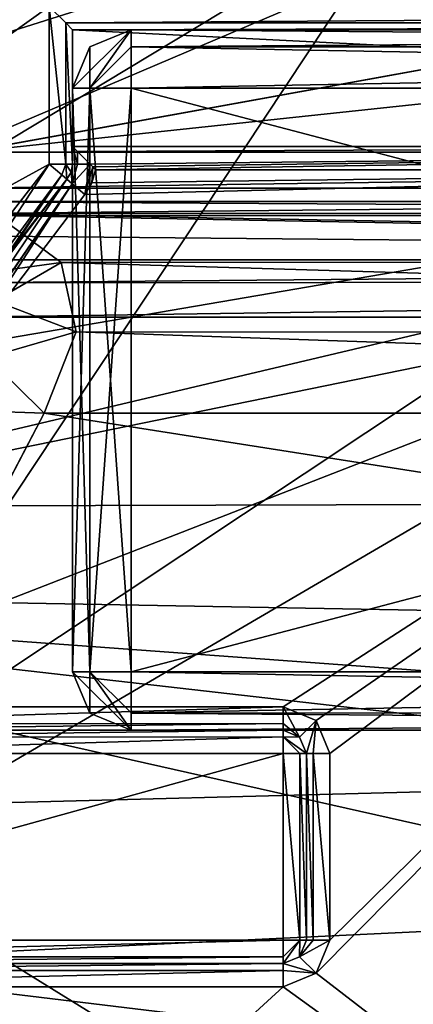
# Model space of a CAD drawing. Extents: x -200 to 200, y -832 to 754.
# Tile 1040 of 1056: x 94.77 to 96.46, y 665.58 to 669.79. Entities that reach past the tile are written whole.
import ezdxf

# ---------------------------------------------------------------- set-up
doc = ezdxf.new("R2010")
doc.units = 0
doc.header["$LTSCALE"] = 74.25
for name, color, linetype in [('2609', 7, 'CONTINUOUS'), ('3483', 7, 'CONTINUOUS'), ('3488', 7, 'CONTINUOUS'), ('3491', 7, 'CONTINUOUS'), ('3715', 7, 'CONTINUOUS'), ('3718', 7, 'CONTINUOUS'), ('3720', 7, 'CONTINUOUS'), ('3724', 7, 'CONTINUOUS'), ('3725', 7, 'CONTINUOUS'), ('3726', 7, 'CONTINUOUS'), ('3727', 7, 'CONTINUOUS'), ('3728', 7, 'CONTINUOUS'), ('3734', 7, 'CONTINUOUS'), ('3750', 7, 'CONTINUOUS'), ('3751', 7, 'CONTINUOUS'), ('3781', 7, 'CONTINUOUS'), ('3782', 7, 'CONTINUOUS'), ('3841', 7, 'CONTINUOUS'), ('3842', 7, 'CONTINUOUS'), ('3847', 7, 'CONTINUOUS'), ('3849', 7, 'CONTINUOUS'), ('3850', 7, 'CONTINUOUS'), ('3851', 7, 'CONTINUOUS'), ('3853', 7, 'CONTINUOUS'), ('3854', 7, 'CONTINUOUS'), ('3855', 7, 'CONTINUOUS'), ('3856', 7, 'CONTINUOUS'), ('3857', 7, 'CONTINUOUS'), ('3901', 7, 'CONTINUOUS'), ('3902', 7, 'CONTINUOUS'), ('3903', 7, 'CONTINUOUS'), ('3904', 7, 'CONTINUOUS'), ('3906', 7, 'CONTINUOUS'), ('3907', 7, 'CONTINUOUS'), ('3908', 7, 'CONTINUOUS'), ('3909', 7, 'CONTINUOUS'), ('3910', 7, 'CONTINUOUS'), ('3934', 7, 'CONTINUOUS'), ('4156', 7, 'CONTINUOUS'), ('4158', 7, 'CONTINUOUS'), ('4161', 7, 'CONTINUOUS'), ('4162', 7, 'CONTINUOUS'), ('4164', 7, 'CONTINUOUS'), ('4177', 7, 'CONTINUOUS'), ('4205', 7, 'CONTINUOUS'), ('4231', 7, 'CONTINUOUS'), ('4486', 7, 'CONTINUOUS'), ('4487', 7, 'CONTINUOUS'), ('4489', 7, 'CONTINUOUS'), ('4490', 7, 'CONTINUOUS'), ('4492', 7, 'CONTINUOUS'), ('4510', 7, 'CONTINUOUS'), ('4599', 7, 'CONTINUOUS'), ('4600', 7, 'CONTINUOUS'), ('4601', 7, 'CONTINUOUS'), ('4602', 7, 'CONTINUOUS'), ('4604', 7, 'CONTINUOUS'), ('4611', 7, 'CONTINUOUS'), ('4612', 7, 'CONTINUOUS'), ('4617', 7, 'CONTINUOUS'), ('4618', 7, 'CONTINUOUS'), ('4619', 7, 'CONTINUOUS'), ('4620', 7, 'CONTINUOUS'), ('4621', 7, 'CONTINUOUS'), ('4623', 7, 'CONTINUOUS'), ('4624', 7, 'CONTINUOUS'), ('4625', 7, 'CONTINUOUS'), ('4629', 7, 'CONTINUOUS'), ('4630', 7, 'CONTINUOUS')]:
    doc.layers.add(name, color=color, linetype=linetype)

msp = doc.modelspace()

# ---------------------------------------------------------------- linework, layer by layer
at = {"layer": '2609', "color": 7, "linetype": 'CONTINUOUS'}
for points in [[(91.7949, 667.3483, 64.65), (94.0024, 670.529, 64.65), (106.2044, 670.2988, 64.65), (91.7949, 667.3483, 64.65)], [(108.3592, 667.0494, 64.65), (91.7949, 667.3483, 64.65), (106.2044, 670.2988, 64.65), (108.3592, 667.0494, 64.65)], [(90.1302, 663.049, 64.65), (91.7949, 667.3483, 64.65), (96.4, 663.5, 64.65), (90.1302, 663.049, 64.65)], [(98.1987, 666.6167, 64.65), (91.7949, 667.3483, 64.65), (101.8012, 666.6168, 64.65), (98.1987, 666.6167, 64.65)], [(91.7949, 667.3483, 64.65), (108.3592, 667.0494, 64.65), (101.8012, 666.6168, 64.65), (91.7949, 667.3483, 64.65)], [(96.4, 663.5, 64.65), (91.7949, 667.3483, 64.65), (98.1987, 666.6167, 64.65), (96.4, 663.5, 64.65)]]:
    msp.add_3dface(points, dxfattribs=at)
at = {"layer": '3483', "color": 7, "linetype": 'CONTINUOUS'}
msp.add_3dface([(96.4, 663.5, 64.65), (98.1987, 666.6167, 64.65), (96.4707, 663.5, 64.6793), (96.4, 663.5, 64.65)], dxfattribs=at)
at = {"layer": '3488', "color": 7, "linetype": 'CONTINUOUS'}
for points in [[(98.2505, 666.5312, 68.45), (103.4176, 670.4442, 68.45), (96.4438, 670.3134, 68.45), (98.2505, 666.5312, 68.45)], [(93.8629, 666.4175, 68.45), (98.2505, 666.5312, 68.45), (96.4438, 670.3134, 68.45), (93.8629, 666.4175, 68.45)], [(96.5, 663.5, 68.45), (98.2505, 666.5312, 68.45), (93.8629, 666.4175, 68.45), (96.5, 663.5, 68.45)], [(92.7065, 662.9148, 68.45), (96.5, 663.5, 68.45), (93.8629, 666.4175, 68.45), (92.7065, 662.9148, 68.45)]]:
    msp.add_3dface(points, dxfattribs=at)
at = {"layer": '3491', "color": 7, "linetype": 'CONTINUOUS'}
for points in [[(96.4438, 670.3134, 68.45), (94.7431, 672.0734, 68.55), (91.6233, 667.4046, 68.55), (96.4438, 670.3134, 68.45)], [(93.8629, 666.4175, 68.45), (96.4438, 670.3134, 68.45), (91.6233, 667.4046, 68.55), (93.8629, 666.4175, 68.45)]]:
    msp.add_3dface(points, dxfattribs=at)
at = {"layer": '3715', "color": 7, "linetype": 'CONTINUOUS'}
for points in [[(90.8656, 666.9553, 58.15), (94.9, 669.85, 58.15), (92.9161, 670.2706, 58.15), (90.8656, 666.9553, 58.15)], [(94.9, 669.1752, 58.15), (94.9, 669.85, 58.15), (90.8656, 666.9553, 58.15), (94.9, 669.1752, 58.15)], [(94.1663, 668.229, 58.15), (94.9, 669.1752, 58.15), (90.8656, 666.9553, 58.15), (94.1663, 668.229, 58.15)], [(95.9, 666.65, 58.15), (93.5475, 666.65, 58.15), (93.0148, 665.85, 58.15), (95.9, 666.65, 58.15)], [(95.9, 665.85, 58.15), (95.9, 666.65, 58.15), (93.0148, 665.85, 58.15), (95.9, 665.85, 58.15)]]:
    msp.add_3dface(points, dxfattribs=at)
at = {"layer": '3718', "color": 7, "linetype": 'CONTINUOUS'}
for points in [[(95.9, 666.85, 11.15), (99.45, 669.15, 11.15), (93.5475, 666.85, 11.15), (95.9, 666.85, 11.15)], [(93.5475, 666.85, 11.15), (99.45, 669.15, 11.15), (94.1875, 667.9058, 11.15), (93.5475, 666.85, 11.15)], [(99.45, 669.15, 11.15), (95.0514, 669.0445, 11.15), (94.1875, 667.9058, 11.15), (99.45, 669.15, 11.15)], [(95.0827, 669.0939, 11.15), (95.0514, 669.0445, 11.15), (99.45, 669.15, 11.15), (95.0827, 669.0939, 11.15)], [(95.0984, 669.15, 11.15), (95.0827, 669.0939, 11.15), (99.45, 669.15, 11.15), (95.0984, 669.15, 11.15)], [(96.0414, 666.7915, 11.15), (99.45, 669.15, 11.15), (95.9, 666.85, 11.15), (96.0414, 666.7915, 11.15)], [(96.1, 666.65, 11.15), (99.45, 669.15, 11.15), (96.0414, 666.7915, 11.15), (96.1, 666.65, 11.15)], [(99.45, 663.0779, 11.15), (99.45, 669.15, 11.15), (96.0415, 665.7086, 11.15), (99.45, 663.0779, 11.15)], [(96.0415, 665.7086, 11.15), (99.45, 669.15, 11.15), (96.1, 665.85, 11.15), (96.0415, 665.7086, 11.15)], [(96.1, 665.85, 11.15), (99.45, 669.15, 11.15), (96.1, 666.65, 11.15), (96.1, 665.85, 11.15)], [(95.9, 665.65, 11.15), (99.45, 663.0779, 11.15), (96.0415, 665.7086, 11.15), (95.9, 665.65, 11.15)], [(93.0148, 665.65, 11.15), (91.734, 661.8344, 11.15), (95.9, 665.65, 11.15), (93.0148, 665.65, 11.15)], [(91.734, 661.8344, 11.15), (99.45, 663.0779, 11.15), (95.9, 665.65, 11.15), (91.734, 661.8344, 11.15)]]:
    msp.add_3dface(points, dxfattribs=at)
at = {"layer": '3720', "color": 7, "linetype": 'CONTINUOUS'}
for points in [[(93.0148, 665.75, 11.25), (95.9, 665.75, 58.05), (93.0148, 665.75, 58.05), (93.0148, 665.75, 11.25)], [(95.9, 665.75, 11.25), (95.9, 665.75, 58.05), (93.0148, 665.75, 11.25), (95.9, 665.75, 11.25)]]:
    msp.add_3dface(points, dxfattribs=at)
at = {"layer": '3724', "color": 7, "linetype": 'CONTINUOUS'}
for points in [[(99.45, 669.25, 15.05), (99.5088, 669.25, 15.1916), (95, 669.25, 11.25), (99.45, 669.25, 15.05)], [(99.45, 669.25, 11.25), (99.45, 669.25, 15.05), (95, 669.25, 11.25), (99.45, 669.25, 11.25)], [(99.5088, 669.25, 15.1916), (105, 669.25, 43.15), (95, 669.25, 11.25), (99.5088, 669.25, 15.1916)], [(95, 669.25, 11.25), (105, 669.25, 43.15), (95, 669.25, 43.15), (95, 669.25, 11.25)]]:
    msp.add_3dface(points, dxfattribs=at)
at = {"layer": '3725', "color": 7, "linetype": 'CONTINUOUS'}
for points in [[(95, 669.75, 58.05), (95, 669.25, 43.15), (95, 669.75, 43.15), (95, 669.75, 58.05)], [(95, 669.25, 43.15), (95, 669.75, 58.05), (95, 669.1752, 58.05), (95, 669.25, 43.15)], [(95, 669.25, 11.25), (95, 669.25, 43.15), (95, 669.1752, 11.25), (95, 669.25, 11.25)], [(95, 669.1752, 11.25), (95, 669.25, 43.15), (95, 669.1752, 58.05), (95, 669.1752, 11.25)]]:
    msp.add_3dface(points, dxfattribs=at)
at = {"layer": '3726', "color": 7, "linetype": 'CONTINUOUS'}
for points in [[(94.1044, 667.9614, 11.25), (94.9757, 669.1099, 11.25), (94.2483, 668.1717, 58.05), (94.1044, 667.9614, 11.25)], [(94.9757, 669.1099, 11.25), (94.9757, 669.1099, 58.05), (94.2483, 668.1717, 58.05), (94.9757, 669.1099, 11.25)]]:
    msp.add_3dface(points, dxfattribs=at)
at = {"layer": '3727', "color": 7, "linetype": 'CONTINUOUS'}
for points in [[(93.5475, 666.75, 11.25), (93.5475, 666.75, 58.05), (95.9, 666.75, 11.25), (93.5475, 666.75, 11.25)], [(95.9, 666.75, 11.25), (93.5475, 666.75, 58.05), (95.9, 666.75, 58.05), (95.9, 666.75, 11.25)]]:
    msp.add_3dface(points, dxfattribs=at)
at = {"layer": '3728', "color": 7, "linetype": 'CONTINUOUS'}
for points in [[(96, 666.65, 11.25), (96, 666.65, 58.05), (96, 665.85, 11.25), (96, 666.65, 11.25)], [(96, 665.85, 11.25), (96, 666.65, 58.05), (96, 665.85, 58.05), (96, 665.85, 11.25)]]:
    msp.add_3dface(points, dxfattribs=at)
at = {"layer": '3734', "color": 7, "linetype": 'CONTINUOUS'}
for points in [[(106.1461, 671.0668, 8.7108), (107.7436, 669.0153, 6.8018), (93.5591, 670.7444, 8.4358), (106.1461, 671.0668, 8.7108)], [(94.2916, 669.0153, 6.8018), (93.5591, 670.7444, 8.4358), (105.7084, 669.0153, 6.8018), (94.2916, 669.0153, 6.8018)], [(93.5591, 670.7444, 8.4358), (107.7436, 669.0153, 6.8018), (105.7084, 669.0153, 6.8018), (93.5591, 670.7444, 8.4358)], [(94.6776, 668.9541, 6.7386), (94.2916, 669.0153, 6.8018), (105.3141, 668.9514, 6.7358), (94.6776, 668.9541, 6.7386)], [(105.3141, 668.9514, 6.7358), (94.2916, 669.0153, 6.8018), (105.7084, 669.0153, 6.8018), (105.3141, 668.9514, 6.7358)], [(105.0558, 668.7619, 6.5372), (94.6776, 668.9541, 6.7386), (105.3141, 668.9514, 6.7358), (105.0558, 668.7619, 6.5372)], [(94.9502, 668.753, 6.5278), (94.6776, 668.9541, 6.7386), (105.0558, 668.7619, 6.5372), (94.9502, 668.753, 6.5278)], [(104.9857, 668.4533, 6.2051), (94.9502, 668.753, 6.5278), (105.0558, 668.7619, 6.5372), (104.9857, 668.4533, 6.2051)], [(95.0149, 668.4567, 6.2089), (94.9502, 668.753, 6.5278), (104.9857, 668.4533, 6.2051), (95.0149, 668.4567, 6.2089)], [(94.8787, 668.1075, 5.8196), (95.0149, 668.4567, 6.2089), (105.1214, 668.1075, 5.8196), (94.8787, 668.1075, 5.8196)], [(105.1214, 668.1075, 5.8196), (95.0149, 668.4567, 6.2089), (104.9857, 668.4533, 6.2051), (105.1214, 668.1075, 5.8196)], [(93.652, 665.7526, 2.7288), (94.8787, 668.1075, 5.8196), (106.088, 666.3442, 3.5946), (93.652, 665.7526, 2.7288)], [(106.088, 666.3442, 3.5946), (94.8787, 668.1075, 5.8196), (105.1214, 668.1075, 5.8196), (106.088, 666.3442, 3.5946)], [(106.9326, 664.1425, -0.0732), (93.652, 665.7526, 2.7288), (106.088, 666.3442, 3.5946), (106.9326, 664.1425, -0.0732)], [(93.0674, 664.1425, -0.0732), (93.652, 665.7526, 2.7288), (106.9326, 664.1425, -0.0732), (93.0674, 664.1425, -0.0732)]]:
    msp.add_3dface(points, dxfattribs=at)
at = {"layer": '3750', "color": 7, "linetype": 'CONTINUOUS'}
for points in [[(94.6776, 668.9541, 6.7386), (94.9502, 668.753, 6.5278), (94.5344, 668.6962, 6.6179), (94.6776, 668.9541, 6.7386)], [(94.9502, 668.753, 6.5278), (94.6674, 668.5895, 6.5105), (94.5344, 668.6962, 6.6179), (94.9502, 668.753, 6.5278)], [(94.9502, 668.753, 6.5278), (95.0149, 668.4567, 6.2089), (94.6674, 668.5895, 6.5105), (94.9502, 668.753, 6.5278)], [(95.0149, 668.4567, 6.2089), (94.6355, 668.3461, 6.3481), (94.6674, 668.5895, 6.5105), (95.0149, 668.4567, 6.2089)], [(95.0149, 668.4567, 6.2089), (94.8787, 668.1075, 5.8196), (94.6355, 668.3461, 6.3481), (95.0149, 668.4567, 6.2089)], [(94.6355, 668.3461, 6.3481), (94.8787, 668.1075, 5.8196), (94.627, 668.1166, 5.9528), (94.6355, 668.3461, 6.3481)]]:
    msp.add_3dface(points, dxfattribs=at)
at = {"layer": '3751', "color": 7, "linetype": 'CONTINUOUS'}
for points in [[(94.627, 668.1166, 5.9528), (94.8787, 668.1075, 5.8196), (92.7669, 664.0692, 0.0095), (94.627, 668.1166, 5.9528)], [(94.8787, 668.1075, 5.8196), (93.652, 665.7526, 2.7288), (92.7669, 664.0692, 0.0095), (94.8787, 668.1075, 5.8196)]]:
    msp.add_3dface(points, dxfattribs=at)
at = {"layer": '3781', "color": 7, "linetype": 'CONTINUOUS'}
for points in [[(105, 669.25, 43.15), (105, 669.75, 43.15), (95, 669.75, 43.15), (105, 669.25, 43.15)], [(95, 669.25, 43.15), (105, 669.25, 43.15), (95, 669.75, 43.15), (95, 669.25, 43.15)]]:
    msp.add_3dface(points, dxfattribs=at)
at = {"layer": '3782', "color": 7, "linetype": 'CONTINUOUS'}
for points in [[(100, 669.75, 46.15), (95, 669.75, 43.15), (101.7673, 669.75, 46.8819), (100, 669.75, 46.15)], [(95, 669.75, 43.15), (100, 669.75, 46.15), (98.2327, 669.75, 46.8819), (95, 669.75, 43.15)], [(95, 669.75, 43.15), (98.2327, 669.75, 46.8819), (97.5002, 669.75, 48.65), (95, 669.75, 43.15)], [(95, 669.75, 58.05), (95, 669.75, 43.15), (98.2327, 669.75, 50.4181), (95, 669.75, 58.05)], [(95, 669.75, 43.15), (97.5002, 669.75, 48.65), (98.2327, 669.75, 50.4181), (95, 669.75, 43.15)], [(95, 669.75, 43.15), (105, 669.75, 43.15), (101.7673, 669.75, 46.8819), (95, 669.75, 43.15)], [(105, 669.75, 58.05), (95, 669.75, 58.05), (98.2327, 669.75, 50.4181), (105, 669.75, 58.05)]]:
    msp.add_3dface(points, dxfattribs=at)
at = {"layer": '3841', "color": 7, "linetype": 'CONTINUOUS'}
for points in [[(95.9, 666.75, 11.25), (95.9, 666.75, 58.05), (95.9707, 666.7207, 58.05), (95.9, 666.75, 11.25)], [(95.9707, 666.7207, 11.25), (95.9, 666.75, 11.25), (95.9707, 666.7207, 58.05), (95.9707, 666.7207, 11.25)], [(96, 666.65, 58.05), (96, 666.65, 11.25), (95.9707, 666.7207, 11.25), (96, 666.65, 58.05)], [(96, 666.65, 58.05), (95.9707, 666.7207, 11.25), (95.9707, 666.7207, 58.05), (96, 666.65, 58.05)]]:
    msp.add_3dface(points, dxfattribs=at)
at = {"layer": '3842', "color": 7, "linetype": 'CONTINUOUS'}
for points in [[(96, 665.85, 11.25), (96, 665.85, 58.05), (95.9707, 665.7793, 58.05), (96, 665.85, 11.25)], [(95.9707, 665.7793, 11.25), (96, 665.85, 11.25), (95.9707, 665.7793, 58.05), (95.9707, 665.7793, 11.25)], [(95.9, 665.75, 58.05), (95.9, 665.75, 11.25), (95.9707, 665.7793, 11.25), (95.9, 665.75, 58.05)], [(95.9, 665.75, 58.05), (95.9707, 665.7793, 11.25), (95.9707, 665.7793, 58.05), (95.9, 665.75, 58.05)]]:
    msp.add_3dface(points, dxfattribs=at)
at = {"layer": '3847', "color": 7, "linetype": 'CONTINUOUS'}
for points in [[(95, 669.1752, 11.25), (95, 669.1752, 58.05), (94.9937, 669.1404, 58.05), (95, 669.1752, 11.25)], [(94.9937, 669.1404, 11.25), (95, 669.1752, 11.25), (94.9937, 669.1404, 58.05), (94.9937, 669.1404, 11.25)], [(94.9757, 669.1099, 58.05), (94.9937, 669.1404, 11.25), (94.9937, 669.1404, 58.05), (94.9757, 669.1099, 58.05)], [(94.9757, 669.1099, 58.05), (94.9757, 669.1099, 11.25), (94.9937, 669.1404, 11.25), (94.9757, 669.1099, 58.05)]]:
    msp.add_3dface(points, dxfattribs=at)
at = {"layer": '3849', "color": 7, "linetype": 'CONTINUOUS'}
for points in [[(95, 669.25, 11.25), (95, 669.1752, 11.25), (95.0209, 669.1752, 11.1888), (95, 669.25, 11.25)], [(95.0212, 669.2288, 11.1885), (95, 669.25, 11.25), (95.0209, 669.1752, 11.1888), (95.0212, 669.2288, 11.1885)], [(95.0748, 669.1752, 11.1532), (95.0212, 669.2288, 11.1885), (95.0209, 669.1752, 11.1888), (95.0748, 669.1752, 11.1532)]]:
    msp.add_3dface(points, dxfattribs=at)
at = {"layer": '3850', "color": 7, "linetype": 'CONTINUOUS'}
for points in [[(95, 669.1752, 11.25), (94.9937, 669.1404, 11.25), (94.9979, 669.0907, 11.1793), (95, 669.1752, 11.25)], [(95.0514, 669.0445, 11.15), (95.0748, 669.1752, 11.1532), (94.9979, 669.0907, 11.1793), (95.0514, 669.0445, 11.15)], [(95.0748, 669.1752, 11.1532), (95.0209, 669.1752, 11.1888), (94.9979, 669.0907, 11.1793), (95.0748, 669.1752, 11.1532)], [(95.0209, 669.1752, 11.1888), (95, 669.1752, 11.25), (94.9979, 669.0907, 11.1793), (95.0209, 669.1752, 11.1888)], [(95.0514, 669.0445, 11.15), (95.0865, 669.1631, 11.1509), (95.0748, 669.1752, 11.1532), (95.0514, 669.0445, 11.15)], [(94.9937, 669.1404, 11.25), (94.9757, 669.1099, 11.25), (94.9979, 669.0907, 11.1793), (94.9937, 669.1404, 11.25)], [(95.0514, 669.0445, 11.15), (95.0827, 669.0939, 11.15), (95.0865, 669.1631, 11.1509), (95.0514, 669.0445, 11.15)], [(95.0827, 669.0939, 11.15), (95.0984, 669.15, 11.15), (95.0865, 669.1631, 11.1509), (95.0827, 669.0939, 11.15)]]:
    msp.add_3dface(points, dxfattribs=at)
at = {"layer": '3851', "color": 7, "linetype": 'CONTINUOUS'}
for points in [[(94.9979, 669.0907, 11.1793), (94.9757, 669.1099, 11.25), (93.4831, 666.8854, 11.1822), (94.9979, 669.0907, 11.1793)], [(94.9757, 669.1099, 11.25), (94.1044, 667.9614, 11.25), (93.4831, 666.8854, 11.1822), (94.9757, 669.1099, 11.25)], [(93.5475, 666.85, 11.15), (94.9979, 669.0907, 11.1793), (93.4831, 666.8854, 11.1822), (93.5475, 666.85, 11.15)], [(93.5475, 666.85, 11.15), (94.1875, 667.9058, 11.15), (94.9979, 669.0907, 11.1793), (93.5475, 666.85, 11.15)], [(94.1875, 667.9058, 11.15), (95.0514, 669.0445, 11.15), (94.9979, 669.0907, 11.1793), (94.1875, 667.9058, 11.15)]]:
    msp.add_3dface(points, dxfattribs=at)
at = {"layer": '3853', "color": 7, "linetype": 'CONTINUOUS'}
for points in [[(95.9, 666.85, 11.15), (93.5475, 666.7765, 11.1822), (95.9, 666.7793, 11.1793), (95.9, 666.85, 11.15)], [(95.9, 666.85, 11.15), (93.5475, 666.85, 11.15), (93.5475, 666.7765, 11.1822), (95.9, 666.85, 11.15)], [(93.5475, 666.7765, 11.1822), (93.5475, 666.75, 11.25), (95.9, 666.7793, 11.1793), (93.5475, 666.7765, 11.1822)], [(93.5475, 666.75, 11.25), (95.9, 666.75, 11.25), (95.9, 666.7793, 11.1793), (93.5475, 666.75, 11.25)]]:
    msp.add_3dface(points, dxfattribs=at)
at = {"layer": '3854', "color": 7, "linetype": 'CONTINUOUS'}
for points in [[(95.9707, 666.7207, 11.25), (95.9, 666.85, 11.15), (95.9, 666.7793, 11.1793), (95.9707, 666.7207, 11.25)], [(96.0414, 666.7915, 11.15), (95.9, 666.85, 11.15), (95.9707, 666.7207, 11.25), (96.0414, 666.7915, 11.15)], [(95.9, 666.75, 11.25), (95.9707, 666.7207, 11.25), (95.9, 666.7793, 11.1793), (95.9, 666.75, 11.25)], [(96, 666.65, 11.25), (96.0414, 666.7915, 11.15), (95.9707, 666.7207, 11.25), (96, 666.65, 11.25)], [(96.0414, 666.7915, 11.15), (96, 666.65, 11.25), (96.0293, 666.65, 11.1793), (96.0414, 666.7915, 11.15)], [(96.1, 666.65, 11.15), (96.0414, 666.7915, 11.15), (96.0293, 666.65, 11.1793), (96.1, 666.65, 11.15)]]:
    msp.add_3dface(points, dxfattribs=at)
at = {"layer": '3855', "color": 7, "linetype": 'CONTINUOUS'}
for points in [[(96.0293, 666.65, 11.1793), (96, 666.65, 11.25), (96.0293, 665.85, 11.1793), (96.0293, 666.65, 11.1793)], [(96, 666.65, 11.25), (96, 665.85, 11.25), (96.0293, 665.85, 11.1793), (96, 666.65, 11.25)], [(96.1, 665.85, 11.15), (96.0293, 666.65, 11.1793), (96.0293, 665.85, 11.1793), (96.1, 665.85, 11.15)], [(96.1, 665.85, 11.15), (96.1, 666.65, 11.15), (96.0293, 666.65, 11.1793), (96.1, 665.85, 11.15)]]:
    msp.add_3dface(points, dxfattribs=at)
at = {"layer": '3856', "color": 7, "linetype": 'CONTINUOUS'}
for points in [[(96, 665.85, 11.25), (95.9707, 665.7793, 11.25), (96.0293, 665.85, 11.1793), (96, 665.85, 11.25)], [(96.0415, 665.7086, 11.15), (96.1, 665.85, 11.15), (95.9707, 665.7793, 11.25), (96.0415, 665.7086, 11.15)], [(95.9707, 665.7793, 11.25), (96.1, 665.85, 11.15), (96.0293, 665.85, 11.1793), (95.9707, 665.7793, 11.25)], [(95.9, 665.75, 11.25), (96.0415, 665.7086, 11.15), (95.9707, 665.7793, 11.25), (95.9, 665.75, 11.25)], [(96.0415, 665.7086, 11.15), (95.9, 665.75, 11.25), (95.9, 665.7207, 11.1793), (96.0415, 665.7086, 11.15)], [(95.9, 665.65, 11.15), (96.0415, 665.7086, 11.15), (95.9, 665.7207, 11.1793), (95.9, 665.65, 11.15)]]:
    msp.add_3dface(points, dxfattribs=at)
at = {"layer": '3857', "color": 7, "linetype": 'CONTINUOUS'}
for points in [[(95.9, 665.75, 11.25), (93.0148, 665.75, 11.25), (93.0148, 665.7211, 11.1796), (95.9, 665.75, 11.25)], [(95.9, 665.7207, 11.1793), (95.9, 665.75, 11.25), (93.0148, 665.7211, 11.1796), (95.9, 665.7207, 11.1793)], [(93.0148, 665.65, 11.15), (95.9, 665.7207, 11.1793), (93.0148, 665.7211, 11.1796), (93.0148, 665.65, 11.15)], [(93.0148, 665.65, 11.15), (95.9, 665.65, 11.15), (95.9, 665.7207, 11.1793), (93.0148, 665.65, 11.15)]]:
    msp.add_3dface(points, dxfattribs=at)
at = {"layer": '3901', "color": 7, "linetype": 'CONTINUOUS'}
for points in [[(105.1, 669.85, 58.15), (94.9, 669.85, 58.15), (94.9707, 669.7793, 58.1207), (105.1, 669.85, 58.15)], [(105.0293, 669.7793, 58.1207), (105.1, 669.85, 58.15), (94.9707, 669.7793, 58.1207), (105.0293, 669.7793, 58.1207)], [(95, 669.75, 58.05), (105.0293, 669.7793, 58.1207), (94.9707, 669.7793, 58.1207), (95, 669.75, 58.05)], [(95, 669.75, 58.05), (105, 669.75, 58.05), (105.0293, 669.7793, 58.1207), (95, 669.75, 58.05)]]:
    msp.add_3dface(points, dxfattribs=at)
at = {"layer": '3902', "color": 7, "linetype": 'CONTINUOUS'}
for points in [[(94.9, 669.85, 58.15), (94.9, 669.1752, 58.15), (94.9708, 669.1752, 58.1206), (94.9, 669.85, 58.15)], [(94.9, 669.85, 58.15), (94.9708, 669.1752, 58.1206), (94.9707, 669.7793, 58.1207), (94.9, 669.85, 58.15)], [(94.9708, 669.1752, 58.1206), (95, 669.1752, 58.05), (94.9707, 669.7793, 58.1207), (94.9708, 669.1752, 58.1206)], [(95, 669.1752, 58.05), (95, 669.75, 58.05), (94.9707, 669.7793, 58.1207), (95, 669.1752, 58.05)]]:
    msp.add_3dface(points, dxfattribs=at)
at = {"layer": '3903', "color": 7, "linetype": 'CONTINUOUS'}
for points in [[(94.9, 669.1752, 58.15), (94.9537, 669.1289, 58.1205), (94.9708, 669.1752, 58.1206), (94.9, 669.1752, 58.15)], [(94.9537, 669.1289, 58.1205), (94.9757, 669.1099, 58.05), (94.9708, 669.1752, 58.1206), (94.9537, 669.1289, 58.1205)], [(94.9757, 669.1099, 58.05), (94.9937, 669.1404, 58.05), (94.9708, 669.1752, 58.1206), (94.9757, 669.1099, 58.05)], [(94.9937, 669.1404, 58.05), (95, 669.1752, 58.05), (94.9708, 669.1752, 58.1206), (94.9937, 669.1404, 58.05)]]:
    msp.add_3dface(points, dxfattribs=at)
at = {"layer": '3904', "color": 7, "linetype": 'CONTINUOUS'}
for points in [[(94.9, 669.1752, 58.15), (93.4342, 666.9122, 58.1207), (94.9537, 669.1289, 58.1205), (94.9, 669.1752, 58.15)], [(94.9, 669.1752, 58.15), (94.1663, 668.229, 58.15), (93.4342, 666.9122, 58.1207), (94.9, 669.1752, 58.15)], [(93.4342, 666.9122, 58.1207), (93.4599, 666.8981, 58.05), (94.9537, 669.1289, 58.1205), (93.4342, 666.9122, 58.1207)], [(93.4599, 666.8981, 58.05), (94.2483, 668.1717, 58.05), (94.9537, 669.1289, 58.1205), (93.4599, 666.8981, 58.05)], [(94.2483, 668.1717, 58.05), (94.9757, 669.1099, 58.05), (94.9537, 669.1289, 58.1205), (94.2483, 668.1717, 58.05)]]:
    msp.add_3dface(points, dxfattribs=at)
at = {"layer": '3906', "color": 7, "linetype": 'CONTINUOUS'}
for points in [[(95.9, 666.7215, 58.1199), (95.9, 666.75, 58.05), (93.5475, 666.7207, 58.1207), (95.9, 666.7215, 58.1199)], [(95.9, 666.75, 58.05), (93.5475, 666.75, 58.05), (93.5475, 666.7207, 58.1207), (95.9, 666.75, 58.05)], [(93.5475, 666.65, 58.15), (95.9, 666.65, 58.15), (95.9, 666.7215, 58.1199), (93.5475, 666.65, 58.15)], [(93.5475, 666.65, 58.15), (95.9, 666.7215, 58.1199), (93.5475, 666.7207, 58.1207), (93.5475, 666.65, 58.15)]]:
    msp.add_3dface(points, dxfattribs=at)
at = {"layer": '3907', "color": 7, "linetype": 'CONTINUOUS'}
for points in [[(95.9707, 666.7207, 58.05), (95.9, 666.75, 58.05), (95.9, 666.7215, 58.1199), (95.9707, 666.7207, 58.05)], [(95.9, 666.65, 58.15), (95.9714, 666.65, 58.12), (95.9, 666.7215, 58.1199), (95.9, 666.65, 58.15)], [(95.9714, 666.65, 58.12), (96, 666.65, 58.05), (95.9, 666.7215, 58.1199), (95.9714, 666.65, 58.12)], [(96, 666.65, 58.05), (95.9707, 666.7207, 58.05), (95.9, 666.7215, 58.1199), (96, 666.65, 58.05)]]:
    msp.add_3dface(points, dxfattribs=at)
at = {"layer": '3908', "color": 7, "linetype": 'CONTINUOUS'}
for points in [[(95.9, 666.65, 58.15), (95.9715, 665.85, 58.1199), (95.9714, 666.65, 58.12), (95.9, 666.65, 58.15)], [(95.9, 666.65, 58.15), (95.9, 665.85, 58.15), (95.9715, 665.85, 58.1199), (95.9, 666.65, 58.15)], [(95.9715, 665.85, 58.1199), (96, 665.85, 58.05), (95.9714, 666.65, 58.12), (95.9715, 665.85, 58.1199)], [(96, 665.85, 58.05), (96, 666.65, 58.05), (95.9714, 666.65, 58.12), (96, 665.85, 58.05)]]:
    msp.add_3dface(points, dxfattribs=at)
at = {"layer": '3909', "color": 7, "linetype": 'CONTINUOUS'}
for points in [[(95.9, 665.7786, 58.12), (95.9, 665.75, 58.05), (95.9715, 665.85, 58.1199), (95.9, 665.7786, 58.12)], [(95.9, 665.85, 58.15), (95.9, 665.7786, 58.12), (95.9715, 665.85, 58.1199), (95.9, 665.85, 58.15)], [(95.9, 665.75, 58.05), (95.9707, 665.7793, 58.05), (95.9715, 665.85, 58.1199), (95.9, 665.75, 58.05)], [(95.9707, 665.7793, 58.05), (96, 665.85, 58.05), (95.9715, 665.85, 58.1199), (95.9707, 665.7793, 58.05)]]:
    msp.add_3dface(points, dxfattribs=at)
at = {"layer": '3910', "color": 7, "linetype": 'CONTINUOUS'}
for points in [[(95.9, 665.85, 58.15), (93.0148, 665.7793, 58.1207), (95.9, 665.7786, 58.12), (95.9, 665.85, 58.15)], [(95.9, 665.85, 58.15), (93.0148, 665.85, 58.15), (93.0148, 665.7793, 58.1207), (95.9, 665.85, 58.15)], [(93.0148, 665.7793, 58.1207), (93.0148, 665.75, 58.05), (95.9, 665.7786, 58.12), (93.0148, 665.7793, 58.1207)], [(93.0148, 665.75, 58.05), (95.9, 665.75, 58.05), (95.9, 665.7786, 58.12), (93.0148, 665.75, 58.05)]]:
    msp.add_3dface(points, dxfattribs=at)
at = {"layer": '3934', "color": 7, "linetype": 'CONTINUOUS'}
for points in [[(99.45, 669.25, 11.25), (95, 669.25, 11.25), (95.0212, 669.2288, 11.1885), (99.45, 669.25, 11.25)], [(99.45, 669.2199, 11.1785), (99.45, 669.25, 11.25), (95.0212, 669.2288, 11.1885), (99.45, 669.2199, 11.1785)], [(95.0748, 669.1752, 11.1532), (99.45, 669.2199, 11.1785), (95.0212, 669.2288, 11.1885), (95.0748, 669.1752, 11.1532)], [(95.0865, 669.1631, 11.1509), (99.45, 669.2199, 11.1785), (95.0748, 669.1752, 11.1532), (95.0865, 669.1631, 11.1509)], [(95.0984, 669.15, 11.15), (99.45, 669.2199, 11.1785), (95.0865, 669.1631, 11.1509), (95.0984, 669.15, 11.15)], [(95.0984, 669.15, 11.15), (99.45, 669.15, 11.15), (99.45, 669.2199, 11.1785), (95.0984, 669.15, 11.15)]]:
    msp.add_3dface(points, dxfattribs=at)
at = {"layer": '4156', "color": 7, "linetype": 'CONTINUOUS'}
for points in [[(90.4654, 667.6995, -13.35), (94.417, 672.4895, -13.35), (100, 669.3336, -13.35), (90.4654, 667.6995, -13.35)], [(100, 669.3336, -13.35), (94.417, 672.4895, -13.35), (98.0836, 671.2504, -13.35), (100, 669.3336, -13.35)], [(109.5058, 667.7523, -13.35), (90.4654, 667.6995, -13.35), (100, 669.3336, -13.35), (109.5058, 667.7523, -13.35)], [(109.5058, 667.7523, -13.35), (111.3822, 662.9918, -13.35), (90.4654, 667.6995, -13.35), (109.5058, 667.7523, -13.35)], [(90.4654, 667.6995, -13.35), (111.3822, 662.9918, -13.35), (88.764, 663.5143, -13.35), (90.4654, 667.6995, -13.35)]]:
    msp.add_3dface(points, dxfattribs=at)
at = {"layer": '4158', "color": 7, "linetype": 'CONTINUOUS'}
msp.add_3dface([(94.8859, 673.1308, -10.1042), (94.2652, 672.6881, -13.1), (91.4308, 669.7188, -7.4347), (94.8859, 673.1308, -10.1042)], dxfattribs=at)
at = {"layer": '4161', "color": 7, "linetype": 'CONTINUOUS'}
for points in [[(93.3724, 671.5491, -8.6967), (91.0126, 668.5661, -5.5994), (98.452, 670.9194, -8.1796), (93.3724, 671.5491, -8.6967)], [(91.0126, 668.5661, -5.5994), (94.4312, 669.2058, -6.4277), (98.452, 670.9194, -8.1796), (91.0126, 668.5661, -5.5994)], [(98.452, 670.9194, -8.1796), (94.4312, 669.2058, -6.4277), (99.1256, 670.0585, -7.371), (98.452, 670.9194, -8.1796)], [(94.4312, 669.2058, -6.4277), (94.5479, 669.2257, -6.4516), (99.1256, 670.0585, -7.371), (94.4312, 669.2058, -6.4277)], [(94.5479, 669.2257, -6.4516), (100, 669.8074, -7.1096), (99.1256, 670.0585, -7.371), (94.5479, 669.2257, -6.4516)], [(94.5479, 669.2257, -6.4516), (105.4521, 669.2257, -6.4516), (100, 669.8074, -7.1096), (94.5479, 669.2257, -6.4516)]]:
    msp.add_3dface(points, dxfattribs=at)
at = {"layer": '4162', "color": 7, "linetype": 'CONTINUOUS'}
for points in [[(108.5277, 663.2057, -7.85), (105.4629, 668.5187, -7.85), (91.3795, 662.9248, -7.85), (108.5277, 663.2057, -7.85)], [(105.4629, 668.5187, -7.85), (94.5365, 668.5187, -7.85), (91.3795, 662.9248, -7.85), (105.4629, 668.5187, -7.85)]]:
    msp.add_3dface(points, dxfattribs=at)
at = {"layer": '4164', "color": 7, "linetype": 'CONTINUOUS'}
for points in [[(94.5479, 668.9627, -6.5216), (94.5213, 668.8677, -7.0602), (105.5059, 668.7649, -7.6434), (94.5479, 668.9627, -6.5216)], [(105.4521, 668.9627, -6.5216), (94.5479, 668.9627, -6.5216), (105.5059, 668.7649, -7.6434), (105.4521, 668.9627, -6.5216)], [(94.5213, 668.8677, -7.0602), (94.4941, 668.7649, -7.6434), (105.5059, 668.7649, -7.6434), (94.5213, 668.8677, -7.0602)]]:
    msp.add_3dface(points, dxfattribs=at)
at = {"layer": '4177', "color": 7, "linetype": 'CONTINUOUS'}
msp.add_3dface([(94.8859, 673.1308, -10.1042), (91.4308, 669.7188, -7.4347), (93.3724, 671.5491, -8.6967), (94.8859, 673.1308, -10.1042)], dxfattribs=at)
at = {"layer": '4205', "color": 7, "linetype": 'CONTINUOUS'}
for points in [[(105.4521, 669.0719, -6.4026), (105.4521, 669.2257, -6.4516), (94.5479, 669.0719, -6.4026), (105.4521, 669.0719, -6.4026)], [(105.4521, 669.2257, -6.4516), (94.5479, 669.2257, -6.4516), (94.5479, 669.0719, -6.4026), (105.4521, 669.2257, -6.4516)], [(94.5479, 668.9627, -6.5216), (105.4521, 668.9627, -6.5216), (105.4521, 669.0719, -6.4026), (94.5479, 668.9627, -6.5216)], [(94.5479, 668.9627, -6.5216), (105.4521, 669.0719, -6.4026), (94.5479, 669.0719, -6.4026), (94.5479, 668.9627, -6.5216)]]:
    msp.add_3dface(points, dxfattribs=at)
at = {"layer": '4231', "color": 7, "linetype": 'CONTINUOUS'}
for points in [[(105.5059, 668.7649, -7.6434), (94.4941, 668.7649, -7.6434), (94.5111, 668.6661, -7.802), (105.5059, 668.7649, -7.6434)], [(105.5059, 668.7649, -7.6434), (94.5111, 668.6661, -7.802), (105.4907, 668.6765, -7.7939), (105.5059, 668.7649, -7.6434)], [(94.5111, 668.6661, -7.802), (94.5365, 668.5187, -7.85), (105.4907, 668.6765, -7.7939), (94.5111, 668.6661, -7.802)], [(94.5365, 668.5187, -7.85), (105.4629, 668.5187, -7.85), (105.4907, 668.6765, -7.7939), (94.5365, 668.5187, -7.85)]]:
    msp.add_3dface(points, dxfattribs=at)
at = {"layer": '4486', "color": 7, "linetype": 'CONTINUOUS'}
msp.add_3dface([(92.4161, 669.3726, -13.35), (96.233, 672.7713, -13.35), (94.6085, 672.6327, -13.35), (92.4161, 669.3726, -13.35)], dxfattribs=at)
at = {"layer": '4487', "color": 7, "linetype": 'CONTINUOUS'}
msp.add_3dface([(90.5402, 668.3428, -14.3127), (94.4608, 672.8344, -13.6), (95.0164, 673.2161, -14.224), (90.5402, 668.3428, -14.3127)], dxfattribs=at)
at = {"layer": '4489', "color": 7, "linetype": 'CONTINUOUS'}
for points in [[(95.1027, 673.0882, -14.4549), (100, 674.5905, -14.4123), (100, 662.4898, -17.4641), (95.1027, 673.0882, -14.4549)], [(90.6629, 668.2736, -14.5376), (95.1027, 673.0882, -14.4549), (100, 662.4898, -17.4641), (90.6629, 668.2736, -14.5376)], [(88.4946, 662.9954, -14.5672), (90.6629, 668.2736, -14.5376), (100, 662.4898, -17.4641), (88.4946, 662.9954, -14.5672)]]:
    msp.add_3dface(points, dxfattribs=at)
at = {"layer": '4490', "color": 7, "linetype": 'CONTINUOUS'}
msp.add_3dface([(96.233, 672.7713, -13.35), (92.4161, 669.3726, -13.35), (92.891, 669.9735, -13.6624), (96.233, 672.7713, -13.35)], dxfattribs=at)
at = {"layer": '4492', "color": 7, "linetype": 'CONTINUOUS'}
for points in [[(92.987, 669.8985, -13.8465), (89.7124, 663.6699, -13.948), (99.1306, 669.9404, -14.9085), (92.987, 669.8985, -13.8465)], [(99.1306, 669.9404, -14.9085), (89.7124, 663.6699, -13.948), (100, 669.6927, -14.9953), (99.1306, 669.9404, -14.9085)], [(100, 669.6927, -14.9953), (89.7124, 663.6699, -13.948), (100, 656.25, -16.85), (100, 669.6927, -14.9953)]]:
    msp.add_3dface(points, dxfattribs=at)
at = {"layer": '4510', "color": 7, "linetype": 'CONTINUOUS'}
for points in [[(90.5402, 668.3428, -14.3127), (95.0164, 673.2161, -14.224), (90.6629, 668.2736, -14.5376), (90.5402, 668.3428, -14.3127)], [(95.0164, 673.2161, -14.224), (95.1027, 673.0882, -14.4549), (90.6629, 668.2736, -14.5376), (95.0164, 673.2161, -14.224)]]:
    msp.add_3dface(points, dxfattribs=at)
at = {"layer": '4599', "color": 7, "linetype": 'CONTINUOUS'}
for points in [[(100, 666.75, 46.15), (95.25, 666.75, 43.9), (104.75, 666.75, 43.9), (100, 666.75, 46.15)], [(95.25, 666.75, 43.9), (97.5, 666.75, 48.65), (95.25, 666.75, 53.4), (95.25, 666.75, 43.9)], [(100, 666.75, 46.15), (97.5, 666.75, 48.65), (95.25, 666.75, 43.9), (100, 666.75, 46.15)], [(95.25, 666.75, 53.4), (100, 666.75, 51.15), (104.75, 666.75, 53.4), (95.25, 666.75, 53.4)], [(97.5, 666.75, 48.65), (100, 666.75, 51.15), (95.25, 666.75, 53.4), (97.5, 666.75, 48.65)]]:
    msp.add_3dface(points, dxfattribs=at)
at = {"layer": '4600', "color": 7, "linetype": 'CONTINUOUS'}
for points in [[(100, 669.75, 46.15), (104.75, 669.75, 43.9), (95.25, 669.75, 43.9), (100, 669.75, 46.15)], [(95.25, 669.75, 53.4), (97.5, 669.75, 48.65), (95.25, 669.75, 43.9), (95.25, 669.75, 53.4)], [(97.5, 669.75, 48.65), (100, 669.75, 46.15), (95.25, 669.75, 43.9), (97.5, 669.75, 48.65)], [(100, 669.75, 51.15), (97.5, 669.75, 48.65), (95.25, 669.75, 53.4), (100, 669.75, 51.15)], [(104.75, 669.75, 53.4), (100, 669.75, 51.15), (95.25, 669.75, 53.4), (104.75, 669.75, 53.4)]]:
    msp.add_3dface(points, dxfattribs=at)
at = {"layer": '4601', "color": 7, "linetype": 'CONTINUOUS'}
for points in [[(95, 667, 53.4), (95, 669.5, 43.9), (95, 667, 43.9), (95, 667, 53.4)], [(95, 669.5, 53.4), (95, 669.5, 43.9), (95, 667, 53.4), (95, 669.5, 53.4)]]:
    msp.add_3dface(points, dxfattribs=at)
at = {"layer": '4602', "color": 7, "linetype": 'CONTINUOUS'}
for points in [[(104.75, 669.5, 53.65), (95.25, 669.5, 53.65), (104.75, 667, 53.65), (104.75, 669.5, 53.65)], [(104.75, 667, 53.65), (95.25, 669.5, 53.65), (95.25, 667, 53.65), (104.75, 667, 53.65)]]:
    msp.add_3dface(points, dxfattribs=at)
at = {"layer": '4604', "color": 7, "linetype": 'CONTINUOUS'}
for points in [[(95.25, 669.5, 43.65), (104.75, 669.5, 43.65), (95.25, 667, 43.65), (95.25, 669.5, 43.65)], [(95.25, 667, 43.65), (104.75, 669.5, 43.65), (104.75, 667, 43.65), (95.25, 667, 43.65)]]:
    msp.add_3dface(points, dxfattribs=at)
at = {"layer": '4611', "color": 7, "linetype": 'CONTINUOUS'}
for points in [[(95, 667, 43.9), (95, 669.5, 43.9), (95.0732, 669.5, 43.7232), (95, 667, 43.9)], [(95, 667, 43.9), (95.0732, 669.5, 43.7232), (95.0732, 667, 43.7232), (95, 667, 43.9)], [(95.25, 669.5, 43.65), (95.25, 667, 43.65), (95.0732, 667, 43.7232), (95.25, 669.5, 43.65)], [(95.0732, 669.5, 43.7232), (95.25, 669.5, 43.65), (95.0732, 667, 43.7232), (95.0732, 669.5, 43.7232)]]:
    msp.add_3dface(points, dxfattribs=at)
at = {"layer": '4612', "color": 7, "linetype": 'CONTINUOUS'}
for points in [[(95, 669.5, 53.4), (95, 667, 53.4), (95.0732, 667, 53.5768), (95, 669.5, 53.4)], [(95.0732, 669.5, 53.5768), (95, 669.5, 53.4), (95.0732, 667, 53.5768), (95.0732, 669.5, 53.5768)], [(95.25, 667, 53.65), (95.25, 669.5, 53.65), (95.0732, 669.5, 53.5768), (95.25, 667, 53.65)], [(95.25, 667, 53.65), (95.0732, 669.5, 53.5768), (95.0732, 667, 53.5768), (95.25, 667, 53.65)]]:
    msp.add_3dface(points, dxfattribs=at)
at = {"layer": '4617', "color": 7, "linetype": 'CONTINUOUS'}
for points in [[(104.75, 669.75, 53.4), (95.25, 669.6765, 53.577), (104.75, 669.6764, 53.5772), (104.75, 669.75, 53.4)], [(104.75, 669.75, 53.4), (95.25, 669.75, 53.4), (95.25, 669.6765, 53.577), (104.75, 669.75, 53.4)], [(95.25, 669.6765, 53.577), (95.25, 669.5, 53.65), (104.75, 669.6764, 53.5772), (95.25, 669.6765, 53.577)], [(95.25, 669.5, 53.65), (104.75, 669.5, 53.65), (104.75, 669.6764, 53.5772), (95.25, 669.5, 53.65)]]:
    msp.add_3dface(points, dxfattribs=at)
at = {"layer": '4618', "color": 7, "linetype": 'CONTINUOUS'}
for points in [[(95.0732, 669.5, 53.5768), (95.25, 669.75, 53.4), (95.0728, 669.6764, 53.4), (95.0732, 669.5, 53.5768)], [(95.25, 669.5, 53.65), (95.25, 669.75, 53.4), (95.0732, 669.5, 53.5768), (95.25, 669.5, 53.65)], [(95.25, 669.75, 53.4), (95.25, 669.5, 53.65), (95.25, 669.6765, 53.577), (95.25, 669.75, 53.4)], [(95, 669.5, 53.4), (95.0732, 669.5, 53.5768), (95.0728, 669.6764, 53.4), (95, 669.5, 53.4)]]:
    msp.add_3dface(points, dxfattribs=at)
at = {"layer": '4619', "color": 7, "linetype": 'CONTINUOUS'}
for points in [[(95.25, 669.75, 53.4), (95.073, 669.6765, 43.9), (95.0728, 669.6764, 53.4), (95.25, 669.75, 53.4)], [(95.25, 669.75, 53.4), (95.25, 669.75, 43.9), (95.073, 669.6765, 43.9), (95.25, 669.75, 53.4)], [(95.073, 669.6765, 43.9), (95, 669.5, 43.9), (95.0728, 669.6764, 53.4), (95.073, 669.6765, 43.9)], [(95, 669.5, 43.9), (95, 669.5, 53.4), (95.0728, 669.6764, 53.4), (95, 669.5, 43.9)]]:
    msp.add_3dface(points, dxfattribs=at)
at = {"layer": '4620', "color": 7, "linetype": 'CONTINUOUS'}
for points in [[(95, 669.5, 43.9), (95.25, 669.75, 43.9), (95.0732, 669.5, 43.7232), (95, 669.5, 43.9)], [(95.25, 669.75, 43.9), (95, 669.5, 43.9), (95.073, 669.6765, 43.9), (95.25, 669.75, 43.9)], [(95.0732, 669.5, 43.7232), (95.25, 669.75, 43.9), (95.25, 669.6764, 43.7228), (95.0732, 669.5, 43.7232)], [(95.25, 669.5, 43.65), (95.0732, 669.5, 43.7232), (95.25, 669.6764, 43.7228), (95.25, 669.5, 43.65)]]:
    msp.add_3dface(points, dxfattribs=at)
at = {"layer": '4621', "color": 7, "linetype": 'CONTINUOUS'}
for points in [[(95.25, 669.75, 43.9), (104.75, 669.6765, 43.723), (95.25, 669.6764, 43.7228), (95.25, 669.75, 43.9)], [(95.25, 669.75, 43.9), (104.75, 669.75, 43.9), (104.75, 669.6765, 43.723), (95.25, 669.75, 43.9)], [(104.75, 669.6765, 43.723), (104.75, 669.5, 43.65), (95.25, 669.6764, 43.7228), (104.75, 669.6765, 43.723)], [(104.75, 669.5, 43.65), (95.25, 669.5, 43.65), (95.25, 669.6764, 43.7228), (104.75, 669.5, 43.65)]]:
    msp.add_3dface(points, dxfattribs=at)
at = {"layer": '4623', "color": 7, "linetype": 'CONTINUOUS'}
for points in [[(95, 667, 53.4), (95.073, 666.8235, 43.9), (95.073, 666.8235, 53.4), (95, 667, 53.4)], [(95, 667, 53.4), (95, 667, 43.9), (95.073, 666.8235, 43.9), (95, 667, 53.4)], [(95.25, 666.75, 43.9), (95.25, 666.75, 53.4), (95.073, 666.8235, 53.4), (95.25, 666.75, 43.9)], [(95.073, 666.8235, 43.9), (95.25, 666.75, 43.9), (95.073, 666.8235, 53.4), (95.073, 666.8235, 43.9)]]:
    msp.add_3dface(points, dxfattribs=at)
at = {"layer": '4624', "color": 7, "linetype": 'CONTINUOUS'}
for points in [[(95.25, 666.75, 53.4), (95, 667, 53.4), (95.073, 666.8235, 53.4), (95.25, 666.75, 53.4)], [(95, 667, 53.4), (95.25, 666.75, 53.4), (95.0732, 667, 53.5768), (95, 667, 53.4)], [(95.0732, 667, 53.5768), (95.25, 666.75, 53.4), (95.25, 666.8236, 53.5772), (95.0732, 667, 53.5768)], [(95.25, 667, 53.65), (95.0732, 667, 53.5768), (95.25, 666.8236, 53.5772), (95.25, 667, 53.65)]]:
    msp.add_3dface(points, dxfattribs=at)
at = {"layer": '4625', "color": 7, "linetype": 'CONTINUOUS'}
for points in [[(104.75, 667, 53.65), (95.25, 667, 53.65), (95.25, 666.8236, 53.5772), (104.75, 667, 53.65)], [(104.75, 666.8235, 53.577), (104.75, 667, 53.65), (95.25, 666.8236, 53.5772), (104.75, 666.8235, 53.577)], [(95.25, 666.75, 53.4), (104.75, 666.8235, 53.577), (95.25, 666.8236, 53.5772), (95.25, 666.75, 53.4)], [(95.25, 666.75, 53.4), (104.75, 666.75, 53.4), (104.75, 666.8235, 53.577), (95.25, 666.75, 53.4)]]:
    msp.add_3dface(points, dxfattribs=at)
at = {"layer": '4629', "color": 7, "linetype": 'CONTINUOUS'}
for points in [[(95.25, 666.8235, 43.723), (95.25, 667, 43.65), (104.75, 666.8236, 43.7228), (95.25, 666.8235, 43.723)], [(95.25, 667, 43.65), (104.75, 667, 43.65), (104.75, 666.8236, 43.7228), (95.25, 667, 43.65)], [(104.75, 666.75, 43.9), (95.25, 666.8235, 43.723), (104.75, 666.8236, 43.7228), (104.75, 666.75, 43.9)], [(104.75, 666.75, 43.9), (95.25, 666.75, 43.9), (95.25, 666.8235, 43.723), (104.75, 666.75, 43.9)]]:
    msp.add_3dface(points, dxfattribs=at)
at = {"layer": '4630', "color": 7, "linetype": 'CONTINUOUS'}
for points in [[(95, 667, 43.9), (95.0732, 667, 43.7232), (95.073, 666.8235, 43.9), (95, 667, 43.9)], [(95.0732, 667, 43.7232), (95.25, 666.75, 43.9), (95.073, 666.8235, 43.9), (95.0732, 667, 43.7232)], [(95.25, 667, 43.65), (95.25, 666.75, 43.9), (95.0732, 667, 43.7232), (95.25, 667, 43.65)], [(95.25, 666.75, 43.9), (95.25, 667, 43.65), (95.25, 666.8235, 43.723), (95.25, 666.75, 43.9)]]:
    msp.add_3dface(points, dxfattribs=at)

doc.saveas('drawing.dxf')
